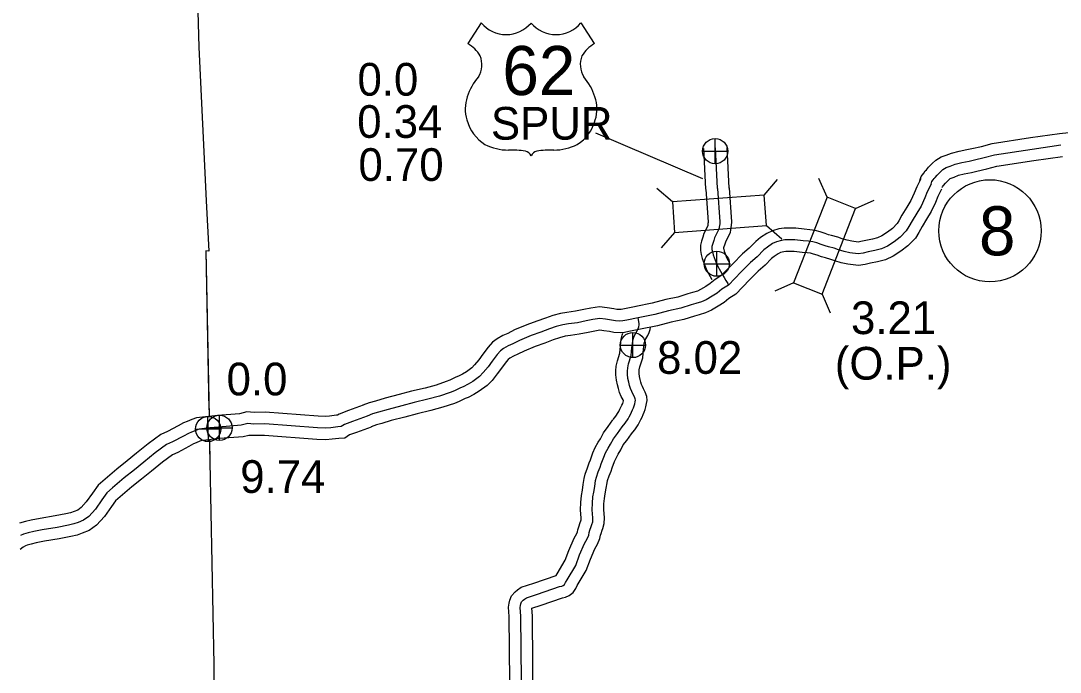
# Model space of a CAD drawing. Extents: x 31699 to 244310, y -8841 to 11474.
# Drawn here: x 144701 to 145596, y -421 to 140 of the extents above; entities that cross this region are included whole.
import ezdxf

# ---------------------------------------------------------------- set-up
doc = ezdxf.new("R2010")
doc.units = 0
for name, color, linetype in [('B_Logo', 7, 'Continuous'), ('Level 21', 7, 'Continuous'), ('Level 55', 7, 'Continuous'), ('R_Border Notes', 7, 'Continuous'), ('R_Logo', 7, 'Continuous'), ('R_XS_EARTHWORK_STAGE1', 7, 'Continuous'), ('S_AREA_CALC', 7, 'Continuous'), ('S_WALL', 7, 'Continuous'), ('S_WALL_ANNOT', 7, 'Continuous')]:
    doc.layers.add(name, color=color, linetype=linetype)

msp = doc.modelspace()

# ---------------------------------------------------------------- linework, layer by layer
for p, q in [((145097.78, 138.23), (145086.25, 120.39)), ((145183.58, 138.23), (145195.12, 120.39)), ((145196.15, 43.62), (145288.13, 4.4))]:
    msp.add_line(p, q)
for centre, radius, start, end in [((145119.27, 156.31), 28.08, 220.07504, 319.67012), ((145162.09, 156.31), 28.08, 220.32988, 319.92496), ((145071.17, 94.48), 29.98, 30.7809, 59.98827), ((145210.19, 94.48), 29.98, 120.01173, 149.2191), ((145077.77, 102.39), 20.55, 328.81046, 21.21077), ((145203.6, 102.39), 20.55, 158.78923, 211.18954), ((145131.51, 60.27), 47.94, 138.95648, 162.69135), ((145149.86, 60.27), 47.94, 17.30865, 41.04352), ((145115.68, 64.19), 31.68, 160.95764, 197.38186), ((145165.68, 64.19), 31.68, 342.61814, 19.04236), ((145120.84, 64.28), 36.66, 195.10743, 237.13119), ((145160.53, 64.28), 36.66, 302.86881, 344.89257), ((145121.52, 75.83), 47.07, 244.07708, 269.57785), ((145122.61, -57.45), 86.22, 81.19416, 90.95387), ((145133.39, 19.86), 8.26, 28.03422, 72.98637), ((145147.97, 19.86), 8.26, 107.01363, 151.96578), ((145158.76, -57.45), 86.22, 89.04613, 98.80584), ((145159.84, 75.83), 47.07, 270.42215, 295.92292)]:
    msp.add_arc(centre, radius, start, end)
at = {"layer": 'B_Logo'}
for points in [[(145301.14, -4.43), (145299.38, 30.57)], [(145484.99, -0.54), (145485.65, 1.6), (145486.71, 3.07), (145487.64, 4.34), (145488.37, 5.08), (145490.1, 7.15), (145492.96, 9.9), (145495.22, 12.11), (145497.88, 13.79), (145501.48, 14.93), (145505.68, 16.61), (145511.34, 17.96), (145517.67, 19.31), (145522.34, 20.26), (145530.67, 22.21), (145539.6, 24.57), (145572, 29.59), (145596.79, 33.12)], [(145484.99, -0.54), (145481.7, -7.12), (145479.53, -12.43), (145476.31, -19.48), (145472.62, -25.61), (145468.61, -32.21), (145465.89, -37.19), (145463.56, -40.83), (145458.32, -46.25), (145453.13, -50.2), (145447.41, -53.9), (145442.32, -56.25), (145436.69, -57.8), (145430.86, -58.9), (145426.42, -59.9), (145422.3, -60.57), (145415.04, -59.61), (145410.17, -58.62), (145405.35, -57.1), (145401.67, -55.82), (145396.73, -54.5), (145393.72, -53.75), (145390.44, -52.47), (145386.76, -51.26), (145383.22, -50.31), (145379.49, -49.77), (145374.83, -49.44), (145367.76, -48.62), (145362.97, -48.5), (145359.24, -48.56), (145356.13, -49.01), (145352.02, -50.21), (145348.52, -51.8), (145344.05, -54.74), (145340.96, -57.25), (145335.33, -63.15), (145329.5, -68.11), (145321.44, -76.11), (145310.52, -87.49), (145304.99, -90.98), (145300.85, -94.38), (145296.51, -97.18), (145291.31, -100.34), (145287.48, -102.06), (145282.51, -103.48), (145278.54, -104.61), (145269.47, -107.49), (145259, -109.72), (145247.07, -112.85), (145232.95, -115.8)], [(145301.14, -4.43), (145303.25, -33.03), (145303.08, -34.9), (145302.83, -36.17), (145302.42, -39.32), (145298.68, -46.91), (145297.99, -49.19), (145296.85, -52.61), (145296.41, -54.36), (145296.38, -56.89), (145296.75, -58.89), (145297.46, -61.48), (145300.03, -68.31), (145301.27, -70.96), (145303.67, -75.46), (145305.39, -78.7), (145306.82, -81.01), (145308.4, -83.72), (145310.03, -86.03), (145310.52, -87.49)], [(145232.95, -115.8), (145223.01, -117.76), (145219.62, -118.35), (145217.17, -118.66), (145213.24, -118.45), (145210.03, -117.77), (145204.76, -116.92), (145199.77, -116.4), (145193.79, -117.29), (145188.03, -118.45), (145180.53, -119.9), (145172.97, -121.02), (145168.06, -121.84), (145162.16, -123.33), (145156.41, -125.29), (145149.07, -128.07), (145140.67, -131.01), (145130.63, -135.24), (145124.89, -138.13), (145120.92, -139.93), (145116.97, -142.19), (145114.27, -144.17), (145111.47, -147.42), (145107.17, -152.96), (145103.65, -157.81), (145099.55, -162.95), (145096.28, -166.34), (145090.62, -170.5), (145086.54, -172.9), (145082.25, -175.1), (145080, -176), (145074.79, -178.55), (145071.15, -180.08), (145061.76, -183.16), (145051.96, -185.85), (145040.16, -188.64), (145029.57, -191.54), (145017.64, -194.6), (145009.43, -197.07), (145004.33, -198.48), (144999.51, -200.36)], [(145219.12, -209.62), (145221.79, -206.38), (145224.26, -202.6), (145225.16, -201.05), (145226.13, -198.9), (145227.16, -197.02), (145227.99, -194.87), (145228.83, -193.12), (145229.33, -191.58), (145229.9, -189.84), (145230.27, -188.03), (145230.45, -186.56), (145230.36, -185.43), (145229.73, -183.64), (145228.7, -181.65), (145227.4, -179.27), (145226.29, -176.49), (145225.45, -173.96), (145224.81, -171.17), (145224.02, -167.92), (145223.76, -164.25), (145223.65, -161.65), (145223.94, -158.91), (145224.68, -155.43), (145226.96, -148.12), (145227.51, -141.31), (145227.99, -137.76), (145228.22, -135.83), (145228.85, -133.35), (145229.42, -131.47), (145230.77, -128.91), (145232.33, -126.42), (145232.97, -124.88), (145233.48, -123.47), (145233.71, -121.66), (145233.7, -120.73), (145232.95, -115.8)], [(144999.51, -200.36), (144986.93, -204.98), (144979.98, -207.61), (144977.22, -209.41), (144974.29, -209.54), (144968.36, -210.41), (144963.76, -210.79), (144956.74, -210.48), (144911.52, -207.05), (144901.97, -207.2), (144896.96, -206.85), (144891.18, -208.25), (144871.58, -209.83), (144864.12, -210.6), (144862.87, -210.81)], [(144864.12, -210.6), (144855.03, -211.72), (144852.17, -212.7), (144848.53, -214.16), (144845.88, -215.28), (144841.51, -217.62), (144832.18, -222.58), (144826.95, -224.94), (144817.25, -232.05), (144807.51, -240.09), (144799.21, -246.77), (144790.58, -253.66), (144780.51, -262.17), (144775.51, -266.53), (144771.28, -272.41), (144765.67, -280.58), (144760.04, -286.68), (144755.42, -290.03), (144750.85, -291.91), (144747.13, -293.24), (144742.41, -294.39), (144732.76, -296.22), (144719.97, -298.25), (144712.66, -299.84), (144707.87, -300.92), (144703.75, -302.06), (144701.23, -303.1)], [(145132.6, -456.24), (145131.84, -372.59), (145131.38, -365.12), (145131.55, -363.45), (145132, -361.98), (145132.57, -360.37), (145133.88, -358.95), (145134.99, -357.99), (145136.64, -356.9), (145146.3, -353.81), (145165.08, -347.24), (145167.14, -346.81), (145168.39, -346.26), (145169.38, -345.51), (145170.42, -343.76), (145171.77, -341.27), (145179.09, -328.88), (145182.47, -319.88), (145186.63, -310.01), (145188.96, -306.1), (145190.3, -302.88), (145190.73, -300.67), (145191.3, -298.53), (145192.38, -295.31), (145192.95, -293.83), (145193.71, -291.35), (145193.79, -288.08), (145193.34, -280.95), (145193.45, -275.34), (145193.96, -270), (145194.69, -265.78), (145195.47, -260.9), (145196.26, -255.95), (145196.87, -253.01), (145198.53, -248.38), (145200.12, -244.22), (145201.14, -241.46), (145203.18, -235.76), (145204.85, -232), (145207.11, -227.96), (145209.18, -224.66), (145211.5, -219.88), (145214.95, -215.29), (145219.12, -209.62)]]:
    msp.add_lwpolyline(points, dxfattribs=at)
at = {"layer": 'Level 21'}
for p, q in [((145299.16, 16.97), (145299.16, 38.63)), ((145288.33, 27.8), (145310, 27.8)), ((145300.5, -79.97), (145300.5, -58.31)), ((145289.66, -69.14), (145311.33, -69.14)), ((145228.33, -150.02), (145228.33, -128.35)), ((145217.49, -139.19), (145239.16, -139.19)), ((144863, -222.33), (144862.5, -200.64)), ((144872.52, -221.33), (144872.52, -199.66)), ((144851.9, -211.74), (144873.6, -211.24)), ((144861.68, -210.49), (144883.35, -210.49))]:
    msp.add_line(p, q, dxfattribs=at)
for centre, radius in [((145299.16, 27.8), 10.83), ((145300.5, -69.14), 10.83), ((145228.33, -139.19), 10.83), ((144862.75, -211.49), 10.85), ((144872.52, -210.49), 10.83)]:
    msp.add_circle(centre, radius, dxfattribs=at)
at = {"layer": 'Level 55'}
for points in [[(145226.83, -215.98), (145229.86, -212.31), (145232.76, -207.87), (145234.07, -205.64), (145235.09, -203.36), (145236.25, -201.25), (145237.18, -198.84), (145238.12, -196.86), (145238.83, -194.7), (145239.58, -192.4), (145240.15, -189.63), (145240.49, -186.78), (145240.24, -183.36), (145238.94, -179.66), (145237.53, -176.95), (145236.47, -175), (145235.69, -173.05), (145235.09, -171.25), (145234.54, -168.88), (145233.94, -166.38), (145233.75, -163.69), (145233.68, -161.97), (145233.83, -160.48), (145234.37, -157.96), (145236.84, -150.04), (145237.46, -142.38), (145237.91, -139.03), (145238.07, -137.66), (145238.49, -136.02), (145238.71, -135.3), (145239.44, -133.91), (145241.25, -131.01), (145242.29, -128.49), (145243.25, -125.84), (145243.51, -123.84)], [(145211.4, -203.26), (145213.72, -200.45), (145215.75, -197.34), (145216.26, -196.47), (145217.16, -194.45), (145218.07, -192.8), (145218.8, -190.91), (145219.53, -189.39), (145219.83, -188.47), (145220.22, -187.27), (145220.26, -187.09), (145219.88, -186.36), (145218.34, -183.54), (145216.9, -179.92), (145215.81, -176.67), (145215.08, -173.47), (145214.11, -169.45), (145213.78, -164.81), (145213.63, -161.34), (145214.05, -157.34), (145215, -152.9), (145217.08, -146.21), (145217.57, -140.24), (145218.07, -136.5), (145218.37, -134), (145219.21, -130.68), (145219.71, -129.02)], [(145122.61, -457.06), (145121.84, -372.94), (145121.35, -364.91), (145121.7, -361.49), (145122.49, -358.87), (145123.83, -355.1), (145126.92, -351.73), (145128.96, -350), (145132.26, -347.8), (145143.13, -344.33), (145162.38, -337.59), (145163.07, -336.33), (145170.03, -324.54), (145173.17, -316.18), (145177.68, -305.48), (145180.01, -301.59), (145180.68, -299.97), (145180.98, -298.44), (145181.71, -295.66), (145182.97, -291.9), (145183.5, -290.55), (145183.74, -289.74), (145183.78, -288.27), (145183.33, -281.17), (145183.46, -274.77), (145184.04, -268.67), (145184.82, -264.14), (145185.6, -259.32), (145186.42, -254.14), (145187.23, -250.29), (145189.15, -244.9), (145190.77, -240.69), (145191.74, -238.05), (145193.89, -232.05), (145195.89, -227.52), (145198.51, -222.85), (145200.43, -219.8), (145202.93, -214.65), (145206.92, -209.33), (145211.06, -203.7)], [(145142.6, -455.41), (145141.83, -372.24), (145141.45, -365.86), (145149.47, -363.3), (145167.78, -356.9), (145170.22, -356.38), (145173.51, -354.93), (145176.99, -352.28), (145179.11, -348.7), (145180.47, -346.2), (145188.14, -333.21), (145191.76, -323.58), (145195.57, -314.54), (145197.91, -310.61), (145199.92, -305.79), (145200.49, -302.9), (145200.88, -301.39), (145201.78, -298.71), (145202.4, -297.11), (145203.67, -292.96), (145203.79, -287.89), (145203.34, -280.73), (145203.44, -275.92), (145203.88, -271.33), (145204.55, -267.43), (145205.35, -262.48), (145206.09, -257.76), (145206.52, -255.73), (145207.91, -251.85), (145209.48, -247.74), (145210.54, -244.88), (145212.47, -239.47), (145213.8, -236.48), (145215.71, -233.07), (145217.94, -229.52), (145220.07, -225.12), (145222.98, -221.26), (145227.18, -215.54)]]:
    msp.add_lwpolyline(points, dxfattribs=at)
at = {"layer": 'R_Border Notes'}
msp.add_circle((145535.65, -40.79), 44, dxfattribs=at)
at = {"layer": 'R_Logo'}
for points in [[(144844.38, 1502.07), (144846.96, 1349.66), (144848.03, 1168.56), (144847.18, 995.22), (144845.37, 995.22), (144836.69, 816.19), (144841.54, 641.9), (144844.64, 468.09), (144849.93, 292.68), (144854.62, 117.46), (144860.99, -14.87)], [(144844.38, 1502.07), (144846.96, 1349.66), (144848.03, 1168.56), (144847.18, 995.22), (144845.37, 995.22), (144836.69, 816.19), (144841.54, 641.9), (144844.64, 468.09), (144849.93, 292.68), (144854.62, 117.46), (144860.99, -14.87)], [(144860.99, -14.87), (144863.44, -58.24), (144860.63, -58.17), (144863.37, -194.86)], [(144860.99, -14.87), (144863.44, -58.24), (144860.63, -58.17), (144863.49, -200.61)], [(144863.89, -220.77), (144864.27, -239.83), (144867.61, -414.42), (144869.07, -597.07), (144871.94, -771.33)], [(144864.01, -226.79), (144864.27, -239.83), (144867.61, -414.42), (144869.07, -597.07), (144871.94, -771.33)]]:
    msp.add_lwpolyline(points, dxfattribs=at)
at = {"layer": 'R_XS_EARTHWORK_STAGE1'}
for p, q in [((145341.26, -9.99), (145352.76, 3.34)), ((145395.4, -11.89), (145388.34, 4.24)), ((145262.27, -15.8), (145248.95, -4.3)), ((145419.99, -21.5), (145436.11, -14.44)), ((145264.21, -42.13), (145252.71, -55.45)), ((145343.19, -36.32), (145356.52, -47.82)), ((145366.57, -85.65), (145350.44, -92.71)), ((145391.15, -95.26), (145398.21, -111.38))]:
    msp.add_line(p, q, dxfattribs=at)
for points in [[(145341.26, -9.99), (145262.27, -15.8), (145264.21, -42.13), (145343.19, -36.32)], [(145391.15, -95.26), (145419.99, -21.5), (145395.4, -11.89), (145366.57, -85.65)]]:
    msp.add_lwpolyline(points, close=True, dxfattribs=at)
at = {"layer": 'S_AREA_CALC'}
for points in [[(145475.43, 2.41), (145476.58, 6.12), (145478.62, 8.95), (145480.01, 10.86), (145480.97, 11.82), (145482.77, 13.98), (145486, 17.08), (145488.99, 20.01), (145493.64, 22.93), (145498.1, 24.35), (145502.65, 26.17), (145509.14, 27.71), (145515.64, 29.1), (145520.2, 30.03), (145528.25, 31.92), (145537.55, 34.37), (145570.53, 39.48), (145595.53, 43.04), (145614.4, 45.15)], [(145291.15, -4.94), (145289.39, 30.07)], [(145311.13, -3.93), (145309.37, 31.07)], [(145494.54, -3.49), (145494.72, -2.92), (145494.8, -2.81), (145495.27, -2.17), (145495.77, -1.66), (145497.43, 0.33), (145499.92, 2.72), (145501.45, 4.21), (145502.13, 4.64), (145504.86, 5.51), (145508.71, 7.05), (145513.54, 8.2), (145519.71, 9.52), (145524.48, 10.49), (145533.09, 12.51), (145541.65, 14.77), (145573.47, 19.7), (145598.06, 23.2)], [(145476.04, 3.93), (145472.59, -2.99), (145470.35, -8.46), (145467.45, -14.82), (145464.07, -20.43), (145459.94, -27.22), (145457.28, -32.09), (145455.68, -34.6), (145451.66, -38.76), (145447.39, -42.01), (145442.58, -45.11), (145438.87, -46.83), (145434.44, -48.05), (145428.83, -49.1), (145424.51, -50.08), (145422.15, -50.46), (145416.68, -49.74), (145412.68, -48.93), (145408.5, -47.61), (145404.61, -46.26), (145399.23, -44.82), (145396.77, -44.2), (145393.82, -43.05), (145389.61, -41.67), (145385.23, -40.5), (145380.55, -39.82), (145375.75, -39.48), (145368.47, -38.64), (145363.02, -38.5), (145358.45, -38.57), (145354, -39.21), (145348.53, -40.81), (145343.68, -43.01), (145338.12, -46.66), (145334.16, -49.9), (145328.46, -55.86), (145322.72, -60.74), (145314.31, -69.1), (145304.15, -79.68), (145299.12, -82.86), (145294.95, -86.29), (145291.21, -88.7), (145286.64, -91.47), (145284.03, -92.65), (145279.77, -93.86), (145275.65, -95.03), (145266.91, -97.81), (145256.68, -99.99), (145244.78, -103.11), (145230.9, -106.02)], [(145493.93, -5), (145490.81, -11.26), (145488.71, -16.4), (145485.18, -24.15), (145481.18, -30.79), (145477.27, -37.21), (145474.5, -42.29), (145471.44, -47.07), (145464.99, -53.75), (145458.88, -58.4), (145452.24, -62.68), (145445.78, -65.67), (145438.95, -67.55), (145432.88, -68.69), (145428.32, -69.72), (145422.46, -70.67), (145413.39, -69.48), (145407.65, -68.32), (145402.2, -66.59), (145398.74, -65.39), (145394.22, -64.18), (145390.67, -63.29), (145387.06, -61.88), (145383.91, -60.84), (145381.21, -60.12), (145378.42, -59.72), (145373.9, -59.4), (145367.05, -58.61), (145362.92, -58.5), (145360.04, -58.55), (145358.25, -58.8), (145355.51, -59.6), (145353.36, -60.58), (145349.97, -62.81), (145347.76, -64.61), (145342.21, -70.43), (145336.27, -75.48), (145328.58, -83.12), (145316.89, -95.29), (145310.86, -99.1), (145306.76, -102.47), (145301.81, -105.66), (145295.97, -109.2), (145290.92, -111.48), (145285.25, -113.1), (145281.42, -114.18), (145272.03, -117.16), (145261.31, -119.45), (145249.37, -122.58), (145235, -125.59)], [(145291.17, -5.17), (145293.21, -32.95), (145293.16, -33.5), (145292.96, -34.57), (145292.72, -36.38), (145289.35, -43.23), (145288.46, -46.15), (145287.24, -49.81), (145286.42, -53.07), (145286.37, -57.75), (145286.99, -61.11), (145287.93, -64.56), (145290.81, -72.2), (145292.33, -75.44), (145294.84, -80.15), (145296.25, -82.81)], [(145311.12, -3.7), (145313.28, -33.12), (145312.99, -36.3), (145312.71, -37.78), (145312.12, -42.25), (145308.01, -50.6), (145307.52, -52.23), (145306.45, -55.42), (145306.4, -55.64), (145306.39, -56.03), (145306.51, -56.67), (145306.98, -58.39), (145309.25, -64.42), (145310.21, -66.48), (145312.05, -69.92)], [(145231.02, -105.99), (145221.18, -107.93), (145218.15, -108.46), (145216.81, -108.62), (145214.55, -108.51), (145211.87, -107.94), (145206.08, -107), (145199.54, -106.32), (145192.07, -107.44), (145186.09, -108.64), (145178.85, -110.04), (145171.42, -111.14), (145166.01, -112.04), (145159.32, -113.73), (145153.02, -115.88), (145145.64, -118.68), (145137.07, -121.67), (145126.43, -126.15), (145120.57, -129.11), (145116.36, -131.02), (145111.51, -133.8), (145107.45, -136.78), (145103.73, -141.08), (145099.16, -146.96), (145095.69, -151.76), (145092.03, -156.34), (145089.67, -158.78), (145085.11, -162.14), (145081.72, -164.13), (145078.09, -165.99), (145075.93, -166.86), (145070.65, -169.44), (145067.65, -170.7), (145058.87, -173.58), (145049.48, -176.16), (145037.69, -178.95), (145027, -181.88), (145014.96, -184.97), (145006.66, -187.46), (145001.18, -188.98), (144995.88, -191.04)], [(145234.88, -125.62), (145224.83, -127.6), (145221.1, -128.24), (145217.53, -128.69), (145211.93, -128.4), (145208.19, -127.6), (145203.45, -126.83), (145199.99, -126.47), (145195.52, -127.14), (145189.96, -128.26), (145182.22, -129.76), (145174.52, -130.9), (145170.11, -131.63), (145165.01, -132.93), (145159.79, -134.7), (145152.49, -137.47), (145144.26, -140.35), (145134.82, -144.32), (145129.2, -147.15), (145125.48, -148.84), (145122.43, -150.59), (145121.1, -151.56), (145119.2, -153.76), (145115.17, -158.95), (145111.61, -163.87), (145107.06, -169.56), (145102.88, -173.89), (145096.13, -178.86), (145091.36, -181.66), (145086.41, -184.21), (145084.07, -185.14), (145078.92, -187.66), (145074.65, -189.45), (145064.64, -192.74), (145054.43, -195.54), (145042.63, -198.33), (145032.13, -201.21), (145020.32, -204.24), (145012.21, -206.68), (145007.49, -207.98), (145003.13, -209.68)], [(144996.06, -190.97), (144983.44, -195.61), (144975.43, -198.64), (144974.05, -199.54), (144973.33, -199.58), (144967.23, -200.47), (144963.58, -200.77), (144957.34, -200.5), (144911.82, -197.04), (144902.25, -197.19), (144896.11, -196.76), (144889.59, -198.34), (144870.67, -199.87), (144863.49, -200.61)], [(144862.91, -200.68), (144852.77, -201.92), (144848.68, -203.33), (144844.73, -204.91), (144841.57, -206.24), (144836.8, -208.8), (144827.77, -213.6), (144821.88, -216.26), (144811.11, -224.15), (144801.19, -232.34), (144792.96, -238.97), (144784.23, -245.93), (144774, -254.59), (144768.08, -259.75), (144763.09, -266.66), (144757.84, -274.33), (144753.36, -279.17), (144750.51, -281.23), (144747.26, -282.57), (144744.25, -283.65), (144740.29, -284.61), (144731.04, -286.37), (144718.13, -288.41), (144710.49, -290.08), (144705.43, -291.22), (144700.49, -292.59)], [(145002.96, -209.75), (144990.43, -214.35), (144984.53, -216.58), (144980.4, -219.27), (144975.24, -219.51), (144969.49, -220.35), (144963.95, -220.8), (144956.15, -220.46), (144911.22, -217.05), (144901.7, -217.2), (144897.81, -216.93), (144892.77, -218.15), (144872.5, -219.79), (144865.45, -220.52), (144863.89, -220.77)], [(144864.25, -220.66), (144857.29, -221.51), (144855.67, -222.07), (144852.33, -223.41), (144850.19, -224.31), (144846.22, -226.44), (144836.59, -231.57), (144832.01, -233.63), (144823.4, -239.94), (144813.83, -247.84), (144805.47, -254.57), (144796.93, -261.39), (144787.03, -269.76), (144782.95, -273.31), (144779.46, -278.16), (144773.51, -286.83), (144766.71, -294.19), (144760.33, -298.82), (144754.43, -301.25), (144750.01, -302.83), (144744.53, -304.17), (144734.47, -306.08), (144721.82, -308.08), (144714.82, -309.6), (144710.3, -310.62), (144707.01, -311.53), (144705.54, -312.14), (144703.56, -313.22), (144700.87, -315.19)]]:
    msp.add_lwpolyline(points, dxfattribs=at)

# ---------------------------------------------------------------- texts
for s, height, p in [('62', 42.24, (145115.97, 76.13)), ('SPUR', 28.16, (145106.14, 37.72))]:
    msp.add_text(s, height=height).set_placement(p)
at = {"layer": 'R_Border Notes'}
msp.add_text('8', height=42.24, dxfattribs=at).set_placement((145526.2, -61.91))
at = {"layer": 'S_WALL'}
for s, p in [('0.34', (144991.04, 39.26)), ('3.21', (145416.07, -129.74)), ('(O.P.)', (145402.13, -168.95))]:
    msp.add_text(s, height=28.16, dxfattribs=at).set_placement(p)
at = {"layer": 'S_WALL_ANNOT'}
for s, p in [('0.0', (144991.27, 75.62)), ('0.70', (144992.13, 2.18)), ('8.02', (145249.17, -163.96)), ('0.0', (144878.61, -182.5)), ('9.74', (144890.33, -266.51))]:
    msp.add_text(s, height=28.16, dxfattribs=at).set_placement(p)

doc.saveas('drawing.dxf')
